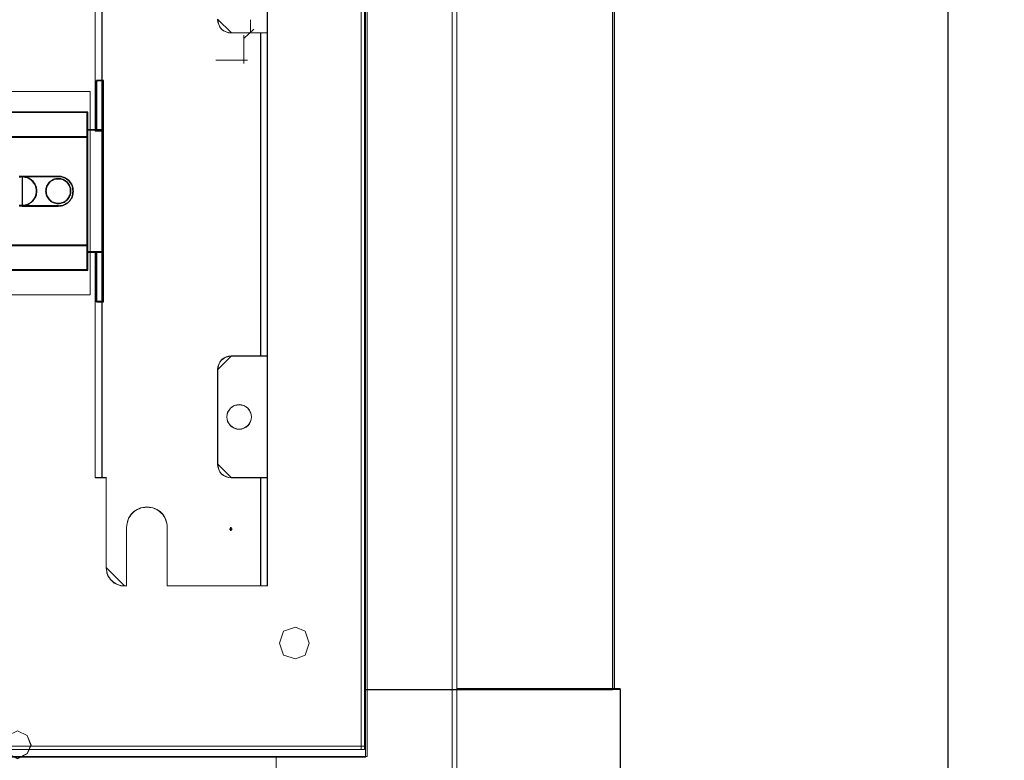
# Model space of a CAD drawing. Header units: millimetres. Extents: x -1290 to 1795, y -4192 to -1311.
# Tile 773 of 1056: x 1521 to 1565, y -2681 to -2649. Entities that reach past the tile are written whole.
import ezdxf

# ---------------------------------------------------------------- set-up
doc = ezdxf.new("R2010")
doc.units = ezdxf.units.MM
doc.layers.add('$EL_istn', color=7, linetype='Continuous', lineweight=15)
doc.layers.add('Aparatura', color=7, linetype='Continuous', lineweight=13)
doc.layers.add('30', color=7, linetype='Continuous')
doc.layers.add('51', color=7, linetype='Continuous')
doc.styles.get("Standard").update_dxf_attribs({"font": 'ARIALN.TTF', "width": 0.8})
doc.dimstyles.new('100', dxfattribs={"dimtxt": 15, "dimasz": 10, "dimexe": 1.25, "dimexo": 0.625, "dimtad": 1, "dimdec": 0, "dimtxsty": 'Standard', "dimblk": 'OBLIQUE', "dimcen": 2.5, "dimadec": 0, "dimazin": 0, "dimtfac": 1, "dimtdec": 0, "dimtmove": 0, "dimatfit": 3, "dimldrblk": 'NONE', "dimfxl": 1, "dimarcsym": 0})

# ---------------------------------------------------------------- blocks, each defined once
blk = doc.blocks.new('*U369')
at = {"layer": '51', "color": 254}
for points in [[(580.56356, -798.91043), (580.56356, -799.714751), (580.56356, -798.91043)], [(580.286061, -799.309), (580.84643, -799.309), (580.286061, -799.309)]]:
    blk.add_lwpolyline(points, close=True, dxfattribs=at)
blk = doc.blocks.new('*U370')
at = {"layer": '30', "color": 7}
for points in [[(550.756595, -710.887572), (550.756595, -699.795844), (550.756595, -710.887572)], [(550.756595, -710.887572), (550.756595, -699.795844), (550.756595, -710.887572)], [(550.756595, -710.887572), (552.351766, -710.887572), (552.351766, -699.795844), (550.756595, -699.795844), (550.756595, -710.887572)], [(550.799562, -710.844483), (552.308799, -710.844483), (552.308799, -699.838933), (550.799562, -699.838933), (550.799562, -710.844483)], [(552.264041, -710.887572), (552.264041, -699.795844), (552.264041, -710.887572)], [(552.264041, -710.887572), (552.264041, -699.795844), (552.264041, -710.887572)], [(117.158256, -706.821084), (548.842747, -706.821084), (117.158256, -706.821084)], [(548.842747, -706.821084), (117.158256, -706.821084), (117.158256, -709.385785), (117.158256, -710.863276), (117.158256, -712.424399), (548.842747, -712.424399), (548.842747, -710.863276), (548.842747, -709.385785), (548.842747, -706.821084)], [(548.755022, -706.821084), (548.755022, -709.433331), (548.755022, -706.821084)], [(548.755022, -712.424399), (548.755022, -709.345358), (548.755022, -712.424399)], [(552.351766, -710.799599), (548.755022, -710.799599), (552.351766, -710.799599)], [(548.755022, -713.855503), (548.755022, -734.916459), (548.755022, -736.430645), (548.755022, -737.88977), (550.80629, -737.88977), (552.351766, -737.88977), (552.351766, -710.799599), (550.80629, -710.799599), (548.755022, -710.799599), (548.755022, -712.341316), (548.755022, -713.855503)], [(548.79799, -713.88887), (548.79799, -734.882829), (548.79799, -736.392198), (548.79799, -737.846682), (550.800248, -737.846682), (552.308799, -737.846682), (552.308799, -710.842688), (550.800248, -710.842688), (548.79799, -710.842688), (548.79799, -712.3795), (548.79799, -713.88887)], [(552.264041, -710.799599), (552.264041, -737.88977), (552.264041, -710.799599)], [(117.158256, -712.336426), (548.842747, -712.336426), (117.158256, -712.336426)], [(548.842747, -712.336426), (117.158256, -712.336426), (117.158256, -713.851227), (117.158256, -734.920729), (117.158256, -736.435529), (548.842747, -736.435529), (548.842747, -734.920729), (548.842747, -713.851227), (548.842747, -712.336426)], [(548.755022, -713.9325), (548.755022, -712.336426), (548.755022, -713.9325)], [(548.755022, -713.844528), (548.755022, -734.925633), (548.755022, -713.844528)], [(534.27853, -721.090597), (542.343902, -721.090597), (534.27853, -721.090597)], [(545.05802, -724.344685), (545.030166, -724.065763), (545.002311, -723.786841), (544.918748, -723.535811), (544.835185, -723.284782), (544.723767, -723.033752), (544.584495, -722.810615), (544.417369, -722.587477), (544.250242, -722.392232), (544.055262, -722.224879), (543.832426, -722.057526), (543.609591, -721.918065), (543.386756, -721.806496), (543.136066, -721.722819), (542.857522, -721.667035), (542.606833, -721.611251), (542.300434, -721.611251), (542.02189, -721.611251), (541.771201, -721.667035), (541.492657, -721.722819), (541.241967, -721.806496), (541.019132, -721.918065), (540.768442, -722.057526), (540.573461, -722.224879), (540.37848, -722.392232), (540.211354, -722.587477), (540.044228, -722.810615), (539.904956, -723.033752), (539.793538, -723.284782), (539.68212, -723.535811), (539.626412, -723.786841), (539.598557, -724.065763), (539.570703, -724.344685), (539.598557, -724.623606), (539.626412, -724.902528), (539.68212, -725.153558), (539.793538, -725.404588), (539.904956, -725.655617), (540.044228, -725.878755), (540.211354, -726.101892), (540.37848, -726.297138), (540.573461, -726.464491), (540.768442, -726.631844), (541.019132, -726.771305), (541.241967, -726.882873), (541.492657, -726.96655), (541.771201, -727.022334), (542.02189, -727.078119), (542.300434, -727.078119), (542.606833, -727.078119), (542.857522, -727.022334), (543.136066, -726.96655), (543.386756, -726.882873), (543.609591, -726.771305), (543.832426, -726.631844), (544.055262, -726.464491), (544.250242, -726.297138), (544.417369, -726.101892), (544.584495, -725.878755), (544.723767, -725.655617), (544.835185, -725.404588), (544.918748, -725.153558), (545.002311, -724.902528), (545.030166, -724.623606), (545.05802, -724.344685)], [(539.570703, -724.344685), (539.598557, -724.065763), (539.626412, -723.786841), (539.68212, -723.535811), (539.793538, -723.284782), (539.904956, -723.033752), (540.044228, -722.810615), (540.211354, -722.587477), (540.37848, -722.392232), (540.573461, -722.224879), (540.768442, -722.057526), (541.019132, -721.918065), (541.241967, -721.806496), (541.492657, -721.722819), (541.771201, -721.667035), (542.02189, -721.611251), (542.300434, -721.611251), (542.606833, -721.611251), (542.857522, -721.667035), (543.136066, -721.722819), (543.386756, -721.806496), (543.609591, -721.918065), (543.832426, -722.057526), (544.055262, -722.224879), (544.250242, -722.392232), (544.417369, -722.587477), (544.584495, -722.810615), (544.723767, -723.033752), (544.835185, -723.284782), (544.918748, -723.535811), (545.002311, -723.786841), (545.030166, -724.065763), (545.05802, -724.344685), (545.030166, -724.623606), (545.002311, -724.902528), (544.918748, -725.153558), (544.835185, -725.404588), (544.723767, -725.655617), (544.584495, -725.878755), (544.417369, -726.101892), (544.250242, -726.297138), (544.055262, -726.464491), (543.832426, -726.631844), (543.609591, -726.771305), (543.386756, -726.882873), (543.136066, -726.96655), (542.857522, -727.022334), (542.606833, -727.078119), (542.300434, -727.078119), (542.02189, -727.078119), (541.771201, -727.022334), (541.492657, -726.96655), (541.241967, -726.882873), (541.019132, -726.771305), (540.768442, -726.631844), (540.573461, -726.464491), (540.37848, -726.297138), (540.211354, -726.101892), (540.044228, -725.878755), (539.904956, -725.655617), (539.793538, -725.404588), (539.68212, -725.153558), (539.626412, -724.902528), (539.598557, -724.623606), (539.570703, -724.344685)], [(542.343902, -727.593387), (534.27853, -727.593387), (542.343902, -727.593387)], [(548.755022, -736.435529), (548.755022, -734.83766), (548.755022, -736.435529)], [(117.158256, -736.347557), (548.842747, -736.347557), (117.158256, -736.347557)], [(548.842747, -736.347557), (117.158256, -736.347557), (117.158256, -737.825299), (117.158256, -739.386687), (117.158256, -741.923942), (548.842747, -741.923942), (548.842747, -739.386687), (548.842747, -737.825299), (548.842747, -736.347557)], [(548.79978, -736.390645), (117.201224, -736.390645), (117.201224, -737.84555), (117.201224, -739.382809), (117.201224, -741.880853), (548.79978, -741.880853), (548.79978, -739.382809), (548.79978, -737.84555), (548.79978, -736.390645)], [(548.755022, -739.426597), (548.755022, -736.347557), (548.755022, -739.426597)], [(548.755022, -737.801798), (552.351766, -737.801798), (548.755022, -737.801798)], [(550.756595, -737.801798), (550.756595, -748.893525), (550.756595, -737.801798)], [(552.351766, -737.801798), (550.756595, -737.801798), (550.756595, -748.893525), (552.351766, -748.893525), (552.351766, -737.801798)], [(552.308799, -737.844886), (550.799562, -737.844886), (550.799562, -748.850437), (552.308799, -748.850437), (552.308799, -737.844886)], [(552.264041, -737.801798), (552.264041, -748.893525), (552.264041, -737.801798)], [(552.264041, -737.801798), (552.264041, -748.893525), (552.264041, -737.801798)], [(548.755022, -739.338625), (548.755022, -741.923942), (548.755022, -739.338625)], [(117.158256, -741.835969), (548.842747, -741.835969), (117.158256, -741.835969)]]:
    blk.add_lwpolyline(points, close=True, dxfattribs=at)
at = {"layer": '30', "color": 59}
for points in [[(552.351766, -699.795844), (550.756595, -699.795844), (552.351766, -699.795844)], [(548.79978, -706.862377), (117.201224, -706.862377), (117.201224, -709.388456), (117.201224, -710.843697), (117.201224, -712.38131), (548.79978, -712.38131), (548.79978, -710.843697), (548.79978, -709.388456), (548.79978, -706.862377)], [(550.756595, -748.805553), (552.351766, -748.805553), (550.756595, -748.805553)]]:
    blk.add_lwpolyline(points, close=True, dxfattribs=at)
at = {"layer": '30', "color": 7}
for points in [[(533.718838, -727.597932), (533.915878, -727.65355), (534.141066, -727.65355), (534.366255, -727.681359), (534.366255, -721.090597), (534.366255, -721.090597), (534.141066, -721.090597), (533.915878, -721.118406), (533.718838, -721.146215)], [(533.664157, -721.146215), (533.85721, -721.118406), (534.077842, -721.090597), (534.298474, -721.090597), (542.323958, -721.090597), (542.682485, -721.090597), (542.985853, -721.146215), (543.316801, -721.229642), (543.62017, -721.340879), (543.89596, -721.479924), (544.17175, -721.646779), (544.41996, -721.841443), (544.640592, -722.036107), (544.861224, -722.286389), (545.054277, -722.536671), (545.219751, -722.814762), (545.357646, -723.092854), (545.467962, -723.398754), (545.52312, -723.704654), (545.578278, -724.038364), (545.605857, -724.372073), (545.578278, -724.705783), (545.52312, -725.039492), (545.467962, -725.345393), (545.357646, -725.651293), (545.219751, -725.957193), (545.054277, -726.207476), (544.861224, -726.485567), (544.640592, -726.70804), (544.41996, -726.930513), (544.17175, -727.097368), (543.89596, -727.264222), (543.62017, -727.403268), (543.316801, -727.514504), (542.985853, -727.597932), (542.682485, -727.65355), (542.323958, -727.681359), (534.298474, -727.681359), (534.298474, -727.681359), (534.077842, -727.65355), (533.85721, -727.65355), (533.664157, -727.597932)], [(533.664157, -727.597932), (533.85721, -727.65355), (534.077842, -727.65355), (534.298474, -727.681359), (542.323958, -727.681359), (542.682485, -727.65355), (542.985853, -727.597932), (543.316801, -727.514504), (543.62017, -727.403268), (543.89596, -727.264222), (544.17175, -727.097368), (544.41996, -726.930513), (544.640592, -726.70804), (544.861224, -726.485567), (545.054277, -726.207476), (545.219751, -725.957193), (545.357646, -725.651293), (545.467962, -725.345393), (545.52312, -725.039492), (545.578278, -724.705783), (545.605857, -724.372073), (545.578278, -724.038364), (545.52312, -723.704654), (545.467962, -723.398754), (545.357646, -723.092854), (545.219751, -722.814762), (545.054277, -722.536671), (544.861224, -722.286389), (544.640592, -722.036107), (544.41996, -721.841443), (544.17175, -721.646779), (543.89596, -721.479924), (543.62017, -721.340879), (543.316801, -721.229642), (542.985853, -721.146215), (542.682485, -721.090597), (542.323958, -721.090597), (534.298474, -721.090597), (534.298474, -721.090597), (534.077842, -721.090597), (533.85721, -721.118406), (533.664157, -721.146215)], [(533.683071, -727.459656), (533.988833, -727.515296), (534.322392, -727.543117), (534.655952, -727.515296), (534.961714, -727.459656), (535.267477, -727.404015), (535.573239, -727.292734), (535.851205, -727.153633), (536.101375, -726.986711), (536.351544, -726.81979), (536.573917, -726.597228), (536.768493, -726.374666), (536.963069, -726.124283), (537.129849, -725.873901), (537.268832, -725.595699), (537.380018, -725.289676), (537.435611, -724.983653), (537.491204, -724.67763), (537.519001, -724.343787), (537.519001, -724.343787), (537.491204, -724.009944), (537.435611, -723.703921), (537.380018, -723.397898), (537.268832, -723.091875), (537.129849, -722.813673), (536.963069, -722.56329), (536.768493, -722.312908), (536.573917, -722.090346), (536.351544, -721.867784), (536.101375, -721.700862), (535.851205, -721.533941), (535.573239, -721.39484), (535.267477, -721.283559), (534.961714, -721.227918), (534.655952, -721.172278), (534.322392, -721.144457), (533.988833, -721.172278), (533.683071, -721.227918)], [(533.683071, -727.459656), (533.988833, -727.515296), (534.322392, -727.543117), (534.655952, -727.515296), (534.961714, -727.459656), (535.267477, -727.404015), (535.573239, -727.292734), (535.851205, -727.153633), (536.101375, -726.986711), (536.351544, -726.81979), (536.573917, -726.597228), (536.768493, -726.374666), (536.963069, -726.124283), (537.129849, -725.873901), (537.268832, -725.595699), (537.380018, -725.289676), (537.435611, -724.983653), (537.491204, -724.67763), (537.519001, -724.343787), (537.491204, -724.009944), (537.435611, -723.703921), (537.380018, -723.397898), (537.268832, -723.091875), (537.129849, -722.813673), (536.963069, -722.56329), (536.768493, -722.312908), (536.573917, -722.090346), (536.351544, -721.867784), (536.101375, -721.700862), (535.851205, -721.533941), (535.573239, -721.39484), (535.267477, -721.283559), (534.961714, -721.227918), (534.655952, -721.172278), (534.322392, -721.144457), (534.322392, -721.144457), (533.988833, -721.172278), (533.683071, -721.227918)], [(533.683071, -721.227918), (533.988833, -721.172278), (534.322392, -721.144457), (534.322392, -721.144457), (534.655952, -721.172278), (534.961714, -721.227918), (535.267477, -721.283559), (535.573239, -721.39484), (535.851205, -721.533941), (536.101375, -721.700862), (536.351544, -721.867784), (536.573917, -722.090346), (536.768493, -722.312908), (536.963069, -722.56329), (537.129849, -722.813673), (537.268832, -723.091875), (537.380018, -723.397898), (537.435611, -723.703921), (537.491204, -724.009944), (537.519001, -724.343787), (537.491204, -724.67763), (537.435611, -724.983653), (537.380018, -725.289676), (537.268832, -725.595699), (537.129849, -725.873901), (536.963069, -726.124283), (536.768493, -726.374666), (536.573917, -726.597228), (536.351544, -726.81979), (536.101375, -726.986711), (535.851205, -727.153633), (535.573239, -727.292734), (535.267477, -727.404015), (534.961714, -727.459656), (534.655952, -727.515296), (534.322392, -727.543117), (533.988833, -727.515296), (533.683071, -727.459656)], [(533.691664, -727.417691), (533.993317, -727.472582), (534.322392, -727.500028), (534.651468, -727.472582), (534.953121, -727.417691), (535.254773, -727.3628), (535.556426, -727.253018), (535.830655, -727.11579), (536.077462, -726.951117), (536.324269, -726.786443), (536.543653, -726.566878), (536.735613, -726.347314), (536.927574, -726.100304), (537.092112, -725.853294), (537.229227, -725.578838), (537.338919, -725.276936), (537.393764, -724.975035), (537.44861, -724.673134), (537.476033, -724.343787), (537.44861, -724.01444), (537.393764, -723.712539), (537.338919, -723.410637), (537.229227, -723.108736), (537.092112, -722.83428), (536.927574, -722.58727), (536.735613, -722.34026), (536.543653, -722.120695), (536.324269, -721.901131), (536.077462, -721.736457), (535.830655, -721.571784), (535.556426, -721.434556), (535.254773, -721.324774), (534.953121, -721.269883), (534.651468, -721.214992), (534.322392, -721.187546), (534.322392, -721.187546), (533.993317, -721.214992), (533.691664, -721.269883)]]:
    blk.add_lwpolyline(points, dxfattribs=at)
blk = doc.blocks.new('_Oblique')
at = {"color": 0, "linetype": 'ByBlock', "lineweight": -2}
blk.add_line((-0.5, -0.5), (0.5, 0.5), dxfattribs=at)
blk = doc.blocks.new('*D371')
at = {"layer": '$EL_istn', "color": 0, "linetype": 'Continuous', "lineweight": -2, "ltscale": 0.1}
for p, q in [((1539.231, -2500.055), (1563.455, -2500.055)), ((1562.205, -2500.055), (1562.205, -2692.454)), ((1540.632, -2692.454), (1563.455, -2692.454))]:
    blk.add_line(p, q, dxfattribs=at)
at = {"layer": 'Defpoints', "color": 0}
for p in [(1538.606, -2500.055), (1540.007, -2692.454), (1562.205, -2692.454)]:
    blk.add_point(p, dxfattribs=at)
at = {"layer": '$EL_istn', "color": 0, "linetype": 'ByBlock', "lineweight": -2, "xscale": 5, "yscale": 5, "zscale": 5}
for p, rotation in [((1562.205, -2500.055), 90), ((1562.205, -2692.454), 270)]:
    blk.add_blockref('_Oblique', p, dxfattribs=dict(at, rotation=rotation))
at = {"layer": '$EL_istn', "color": 0, "lineweight": 5, "insert": (1557.496, -2596.254), "char_height": 8, "attachment_point": 5, "rotation": 90}
blk.add_mtext('962', dxfattribs=at)
blk = doc.blocks.new('_None')

msp = doc.modelspace()

# ---------------------------------------------------------------- linework, layer by layer
at = {"layer": 'Aparatura', "color": 7, "lineweight": 13}
for points in [[(1414.284, -2691.042), (1414.284, -2678.186), (1414.548, -2678.186), (1414.548, -2678.186), (1414.548, -2514.25), (1414.284, -2514.25), (1414.284, -2501.443), (1414.717, -2500.421), (1415.679, -2500.048), (1429.49, -2500.048), (1429.49, -2500.313), (1532.466, -2500.313), (1532.466, -2500.048), (1546.277, -2500.048), (1547.239, -2500.421), (1547.672, -2501.443), (1547.672, -2514.25), (1547.408, -2514.25), (1547.408, -2678.186), (1547.672, -2678.186), (1547.672, -2691.042)], [(1414.284, -2691.042), (1414.284, -2678.186), (1414.548, -2678.186), (1414.548, -2678.186), (1414.548, -2514.25), (1414.284, -2514.25), (1414.284, -2501.443), (1414.717, -2500.421), (1415.679, -2500.048), (1429.49, -2500.048), (1429.49, -2500.313), (1532.466, -2500.313), (1532.466, -2500.048), (1546.277, -2500.048), (1547.239, -2500.421), (1547.672, -2501.443), (1547.672, -2514.25), (1547.408, -2514.25), (1547.408, -2678.186), (1547.672, -2678.186), (1547.672, -2691.042)], [(1414.29, -2691.036), (1414.29, -2678.181), (1414.555, -2678.181), (1414.555, -2678.181), (1414.555, -2514.256), (1414.29, -2514.256), (1414.29, -2501.449), (1414.723, -2500.427), (1415.686, -2500.055), (1429.495, -2500.055), (1429.495, -2500.319), (1532.461, -2500.319), (1532.461, -2500.055), (1546.271, -2500.055), (1547.233, -2500.427), (1547.666, -2501.449), (1547.666, -2514.256), (1547.401, -2514.256), (1547.401, -2678.181), (1547.666, -2678.181), (1547.666, -2691.036)], [(1536.375, -2681.223), (1536.375, -2511.346)], [(1536.436, -2511.287), (1536.436, -2681.198)], [(1536.171, -2511.444), (1536.171, -2680.884)], [(1547.329, -2678.229), (1547.329, -2514.352)], [(1524.672, -2632.97), (1524.672, -2649.349), (1524.672, -2649.554), (1524.672, -2651.249), (1524.672, -2653.45), (1524.672, -2658.838), (1524.672, -2661.039), (1524.672, -2662.939), (1524.672, -2668.23), (1524.672, -2668.831), (1524.769, -2668.831), (1524.865, -2668.831), (1524.865, -2672.824), (1524.877, -2672.908), (1524.889, -2672.98), (1524.901, -2673.065), (1524.925, -2673.137), (1524.961, -2673.209), (1525.01, -2673.269), (1525.046, -2673.341), (1525.106, -2673.389), (1525.166, -2673.449), (1525.226, -2673.498), (1525.299, -2673.534), (1525.359, -2673.57), (1525.443, -2673.594), (1525.516, -2673.618), (1525.588, -2673.63), (1525.672, -2673.63), (1525.769, -2673.63), (1525.769, -2671.032), (1525.781, -2670.936), (1525.793, -2670.852), (1525.817, -2670.768), (1525.841, -2670.683), (1525.877, -2670.599), (1525.925, -2670.527), (1525.974, -2670.455), (1526.034, -2670.395), (1526.094, -2670.335), (1526.166, -2670.287), (1526.239, -2670.238), (1526.323, -2670.202), (1526.407, -2670.166), (1526.492, -2670.154), (1526.576, -2670.142), (1526.673, -2670.13), (1526.769, -2670.142), (1526.853, -2670.154), (1526.938, -2670.166), (1527.022, -2670.202), (1527.106, -2670.238), (1527.179, -2670.287), (1527.251, -2670.335), (1527.311, -2670.395), (1527.372, -2670.455), (1527.42, -2670.527), (1527.468, -2670.599), (1527.504, -2670.683), (1527.528, -2670.768), (1527.552, -2670.852), (1527.564, -2670.936), (1527.576, -2671.032), (1527.576, -2673.63), (1531.614, -2673.63), (1531.722, -2673.63), (1531.722, -2673.029), (1531.722, -2673.029), (1531.722, -2668.831), (1531.614, -2668.831), (1530.42, -2668.831), (1530.3, -2668.819), (1530.192, -2668.783), (1530.083, -2668.735), (1529.987, -2668.663), (1529.914, -2668.567), (1529.866, -2668.459), (1529.83, -2668.35), (1529.818, -2668.23), (1529.818, -2664.033), (1529.83, -2663.925), (1529.866, -2663.805), (1529.914, -2663.708), (1529.987, -2663.612), (1530.083, -2663.54), (1530.192, -2663.48), (1530.3, -2663.444), (1530.42, -2663.432), (1531.614, -2663.432), (1531.722, -2663.432), (1531.722, -2649.097), (1531.614, -2649.097), (1530.42, -2649.097), (1530.3, -2649.085), (1530.192, -2649.049), (1530.083, -2649.001), (1529.987, -2648.928), (1529.914, -2648.832), (1529.866, -2648.724), (1529.83, -2648.616), (1529.818, -2648.495)], [(1524.679, -2632.967), (1524.679, -2649.345), (1524.679, -2649.549), (1524.679, -2651.245), (1524.679, -2653.445), (1524.679, -2658.833), (1524.679, -2661.033), (1524.679, -2662.933), (1524.679, -2668.224), (1524.679, -2668.825), (1524.775, -2668.825), (1524.871, -2668.825), (1524.871, -2672.818), (1524.883, -2672.902), (1524.895, -2672.974), (1524.907, -2673.058), (1524.931, -2673.13), (1524.967, -2673.202), (1525.015, -2673.263), (1525.051, -2673.335), (1525.112, -2673.383), (1525.172, -2673.443), (1525.232, -2673.491), (1525.304, -2673.527), (1525.364, -2673.563), (1525.448, -2673.587), (1525.521, -2673.611), (1525.593, -2673.623), (1525.677, -2673.623), (1525.773, -2673.623), (1525.773, -2671.026), (1525.785, -2670.93), (1525.797, -2670.846), (1525.821, -2670.761), (1525.845, -2670.677), (1525.881, -2670.593), (1525.93, -2670.521), (1525.978, -2670.449), (1526.038, -2670.389), (1526.098, -2670.328), (1526.17, -2670.28), (1526.242, -2670.232), (1526.327, -2670.196), (1526.411, -2670.16), (1526.495, -2670.148), (1526.579, -2670.136), (1526.675, -2670.124), (1526.772, -2670.136), (1526.856, -2670.148), (1526.94, -2670.16), (1527.024, -2670.196), (1527.108, -2670.232), (1527.181, -2670.28), (1527.253, -2670.328), (1527.313, -2670.389), (1527.373, -2670.449), (1527.421, -2670.521), (1527.469, -2670.593), (1527.505, -2670.677), (1527.529, -2670.761), (1527.554, -2670.846), (1527.566, -2670.93), (1527.578, -2671.026), (1527.578, -2673.623), (1531.607, -2673.623), (1531.716, -2673.623), (1531.716, -2673.022), (1531.716, -2673.022), (1531.716, -2668.825), (1531.607, -2668.825), (1530.416, -2668.825), (1530.296, -2668.813), (1530.188, -2668.777), (1530.08, -2668.729), (1529.983, -2668.657), (1529.911, -2668.561), (1529.863, -2668.453), (1529.827, -2668.344), (1529.815, -2668.224), (1529.815, -2664.027), (1529.827, -2663.919), (1529.863, -2663.799), (1529.911, -2663.703), (1529.983, -2663.607), (1530.08, -2663.534), (1530.188, -2663.474), (1530.296, -2663.438), (1530.416, -2663.426), (1531.607, -2663.426), (1531.716, -2663.426), (1531.716, -2649.092), (1531.607, -2649.092), (1530.416, -2649.092), (1530.296, -2649.08), (1530.188, -2649.044), (1530.08, -2648.996), (1529.983, -2648.924), (1529.911, -2648.828), (1529.863, -2648.72), (1529.827, -2648.611), (1529.815, -2648.491)], [(1529.809, -2648.497), (1529.821, -2648.617), (1529.857, -2648.726), (1529.905, -2648.834), (1529.978, -2648.93), (1530.075, -2649.002), (1530.184, -2649.051), (1530.293, -2649.087), (1530.414, -2649.099), (1531.611, -2649.099), (1531.72, -2649.099), (1532.023, -2649.099), (1532.023, -2633.465)], [(1531.264, -2648.52), (1531.264, -2649.083)], [(1530.978, -2649.347), (1531.413, -2648.933)], [(1530.978, -2649.633), (1530.978, -2649.198)], [(1530.978, -2649.484), (1530.978, -2649.771)], [(1530.978, -2649.622), (1530.978, -2650.046)], [(1530.978, -2650.321), (1530.978, -2649.897)], [(1530.978, -2650.459), (1530.978, -2650.172)], [(1529.737, -2650.31), (1531.127, -2650.31)], [(1437.795, -2660.713), (1437.795, -2651.697), (1524.161, -2651.697), (1524.161, -2660.713)], [(1437.795, -2660.713), (1524.161, -2660.713)], [(1536.171, -2669.446), (1536.171, -2680.884)], [(1536.375, -2678.228), (1546.259, -2678.228)], [(1546.259, -2678.228), (1547.678, -2678.228)], [(1547.678, -2678.228), (1547.678, -2691.023)], [(1536.321, -2680.735), (1425.635, -2680.735)], [(1535.346, -2680.735), (1535.111, -2680.735)], [(1536.436, -2681.198), (1425.52, -2681.198)], [(1425.58, -2681.223), (1536.376, -2681.223)], [(1532.408, -2681.223), (1532.408, -2691.023)]]:
    msp.add_lwpolyline(points, dxfattribs=at)
for points in [[(1540.213, -2685.583), (1540.213, -2506.854), (1540.213, -2685.583)], [(1540.418, -2685.583), (1540.418, -2506.854), (1540.418, -2685.583)], [(1536.436, -2511.287), (1426.667, -2511.287), (1426.582, -2511.287), (1425.52, -2511.287), (1425.52, -2681.198), (1536.436, -2681.198), (1536.436, -2511.287)], [(1425.635, -2680.884), (1535.26, -2680.884), (1535.344, -2680.884), (1536.321, -2680.884), (1536.321, -2511.444), (1425.635, -2511.444), (1425.635, -2680.884)], [(1536.375, -2514.352), (1536.375, -2678.229), (1546.259, -2678.229), (1547.329, -2678.229), (1547.329, -2514.352), (1546.259, -2514.352), (1536.375, -2514.352)], [(1536.375, -2514.352), (1536.375, -2678.229), (1546.259, -2678.229), (1547.329, -2678.229), (1547.329, -2514.352), (1546.259, -2514.352), (1536.375, -2514.352)], [(1547.394, -2678.187), (1547.394, -2514.25), (1547.394, -2678.187)], [(1524.685, -2649.349), (1524.685, -2632.962), (1524.685, -2632.77), (1524.685, -2628.872), (1524.371, -2628.872), (1524.371, -2632.77), (1524.371, -2632.962), (1524.371, -2649.349), (1524.371, -2649.554), (1524.371, -2651.25), (1524.371, -2653.452), (1524.685, -2653.452), (1524.685, -2651.25), (1524.685, -2649.554), (1524.685, -2649.349)], [(1524.679, -2649.345), (1524.679, -2632.967), (1524.679, -2632.774), (1524.679, -2628.878), (1524.378, -2628.878), (1524.378, -2632.774), (1524.378, -2632.967), (1524.378, -2649.345), (1524.378, -2649.549), (1524.378, -2651.245), (1524.378, -2653.445), (1524.679, -2653.445), (1524.679, -2651.245), (1524.679, -2649.549), (1524.679, -2649.345)], [(1524.371, -2649.351), (1524.371, -2632.96), (1524.371, -2649.351)], [(1524.672, -2649.351), (1524.672, -2632.96), (1524.672, -2649.351)], [(1532.01, -2633.213), (1532.01, -2649.099), (1532.01, -2633.213)], [(1529.809, -2648.484), (1529.821, -2648.607), (1529.858, -2648.718), (1529.907, -2648.828), (1529.981, -2648.927), (1530.079, -2649), (1530.189, -2649.05), (1530.3, -2649.086), (1530.423, -2649.099), (1529.809, -2648.484)], [(1524.371, -2649.338), (1524.371, -2649.556), (1524.371, -2649.338)], [(1524.672, -2649.338), (1524.672, -2649.556), (1524.672, -2649.338)], [(1530.41, -2649.085), (1531.614, -2649.085), (1530.41, -2649.085)], [(1532.023, -2649.085), (1531.601, -2649.085), (1532.023, -2649.085)], [(1531.709, -2649.085), (1531.709, -2663.433), (1531.709, -2649.085)], [(1531.709, -2649.085), (1531.709, -2663.433), (1532.023, -2663.433), (1532.023, -2649.085), (1531.709, -2649.085)], [(1531.715, -2649.092), (1531.715, -2663.426), (1532.016, -2663.426), (1532.016, -2649.092), (1531.715, -2649.092)], [(1532.01, -2649.085), (1532.01, -2663.433), (1532.01, -2649.085)], [(1524.371, -2649.543), (1524.371, -2651.251), (1524.371, -2649.543)], [(1524.672, -2649.543), (1524.672, -2651.251), (1524.672, -2649.543)], [(1524.371, -2653.452), (1524.371, -2651.238), (1524.371, -2653.452)], [(1524.371, -2653.452), (1524.371, -2651.238), (1524.371, -2653.452)], [(1524.672, -2653.452), (1524.672, -2651.238), (1524.672, -2653.452)], [(1524.672, -2653.452), (1524.672, -2651.238), (1524.672, -2653.452)], [(1437.795, -2651.697), (1524.161, -2651.697), (1524.161, -2660.713), (1437.795, -2660.713), (1437.795, -2651.697)], [(1524.371, -2658.826), (1524.371, -2662.735), (1524.371, -2658.826)], [(1524.371, -2658.826), (1524.371, -2661.04), (1524.371, -2658.826)], [(1524.685, -2662.932), (1524.685, -2661.029), (1524.685, -2658.826), (1524.371, -2658.826), (1524.371, -2662.727), (1524.371, -2662.932), (1524.371, -2668.23), (1524.371, -2668.832), (1524.685, -2668.832), (1524.685, -2668.23), (1524.685, -2662.932)], [(1524.679, -2662.933), (1524.679, -2661.033), (1524.679, -2658.832), (1524.378, -2658.832), (1524.378, -2662.728), (1524.378, -2662.933), (1524.378, -2668.224), (1524.378, -2668.825), (1524.679, -2668.825), (1524.679, -2668.224), (1524.679, -2662.933)], [(1524.672, -2658.826), (1524.672, -2661.04), (1524.672, -2658.826)], [(1524.672, -2658.826), (1524.672, -2661.04), (1524.672, -2658.826)], [(1524.672, -2661.026), (1524.672, -2662.94), (1524.672, -2661.026)], [(1524.371, -2662.722), (1524.371, -2662.94), (1524.371, -2662.722)], [(1524.371, -2668.23), (1524.371, -2662.926), (1524.371, -2668.23)], [(1524.672, -2668.23), (1524.672, -2662.926), (1524.672, -2668.23)], [(1530.423, -2663.419), (1530.3, -2663.432), (1530.189, -2663.468), (1530.079, -2663.53), (1529.981, -2663.604), (1529.907, -2663.702), (1529.858, -2663.8), (1529.821, -2663.923), (1529.809, -2664.034), (1530.423, -2663.419)], [(1529.978, -2663.6), (1529.905, -2663.696), (1529.857, -2663.793), (1529.821, -2663.913), (1529.809, -2664.022), (1529.809, -2668.229), (1529.821, -2668.349), (1529.857, -2668.458), (1529.905, -2668.566), (1529.978, -2668.663), (1530.075, -2668.735), (1530.184, -2668.783), (1530.293, -2668.819), (1530.414, -2668.832), (1531.611, -2668.832), (1531.72, -2668.832), (1532.023, -2668.832), (1532.023, -2663.419), (1531.72, -2663.419), (1531.611, -2663.419), (1530.414, -2663.419), (1530.293, -2663.431), (1530.184, -2663.467), (1530.075, -2663.528), (1529.978, -2663.6)], [(1531.614, -2663.419), (1530.41, -2663.419), (1531.614, -2663.419)], [(1531.601, -2663.419), (1532.023, -2663.419), (1531.601, -2663.419)], [(1532.01, -2663.419), (1532.01, -2668.832), (1532.01, -2663.419)], [(1529.809, -2664.021), (1529.809, -2668.23), (1529.809, -2664.021)], [(1531.313, -2666.131), (1531.301, -2666.022), (1531.264, -2665.912), (1531.216, -2665.827), (1531.155, -2665.742), (1531.07, -2665.681), (1530.972, -2665.62), (1530.875, -2665.596), (1530.765, -2665.584), (1530.656, -2665.596), (1530.546, -2665.62), (1530.461, -2665.681), (1530.376, -2665.742), (1530.315, -2665.827), (1530.254, -2665.912), (1530.23, -2666.022), (1530.217, -2666.131), (1530.23, -2666.241), (1530.254, -2666.338), (1530.315, -2666.436), (1530.376, -2666.521), (1530.461, -2666.582), (1530.546, -2666.631), (1530.656, -2666.667), (1530.765, -2666.679), (1530.875, -2666.667), (1530.972, -2666.631), (1531.07, -2666.582), (1531.155, -2666.521), (1531.216, -2666.436), (1531.264, -2666.338), (1531.301, -2666.241), (1531.313, -2666.131)], [(1530.765, -2665.584), (1530.656, -2665.596), (1530.546, -2665.62), (1530.461, -2665.681), (1530.376, -2665.742), (1530.315, -2665.827), (1530.254, -2665.912), (1530.23, -2666.022), (1530.217, -2666.131), (1530.23, -2666.241), (1530.254, -2666.338), (1530.315, -2666.436), (1530.376, -2666.521), (1530.461, -2666.582), (1530.546, -2666.631), (1530.656, -2666.667), (1530.765, -2666.679), (1530.875, -2666.667), (1530.972, -2666.631), (1531.07, -2666.582), (1531.155, -2666.521), (1531.216, -2666.436), (1531.264, -2666.338), (1531.301, -2666.241), (1531.313, -2666.131), (1531.301, -2666.022), (1531.264, -2665.912), (1531.216, -2665.827), (1531.155, -2665.742), (1531.07, -2665.681), (1530.972, -2665.62), (1530.875, -2665.596), (1530.765, -2665.584)], [(1530.217, -2666.131), (1530.23, -2666.022), (1530.254, -2665.912), (1530.315, -2665.827), (1530.376, -2665.742), (1530.461, -2665.681), (1530.546, -2665.62), (1530.656, -2665.596), (1530.765, -2665.584), (1530.875, -2665.596), (1530.972, -2665.62), (1531.07, -2665.681), (1531.155, -2665.742), (1531.216, -2665.827), (1531.264, -2665.912), (1531.301, -2666.022), (1531.313, -2666.131), (1531.301, -2666.241), (1531.264, -2666.338), (1531.216, -2666.436), (1531.155, -2666.521), (1531.07, -2666.582), (1530.972, -2666.631), (1530.875, -2666.667), (1530.765, -2666.679), (1530.656, -2666.667), (1530.546, -2666.631), (1530.461, -2666.582), (1530.376, -2666.521), (1530.315, -2666.436), (1530.254, -2666.338), (1530.23, -2666.241), (1530.217, -2666.131)], [(1530.765, -2665.59), (1530.657, -2665.602), (1530.549, -2665.626), (1530.464, -2665.686), (1530.38, -2665.747), (1530.32, -2665.831), (1530.26, -2665.915), (1530.236, -2666.023), (1530.224, -2666.131), (1530.236, -2666.24), (1530.26, -2666.336), (1530.32, -2666.432), (1530.38, -2666.516), (1530.464, -2666.577), (1530.549, -2666.625), (1530.657, -2666.661), (1530.765, -2666.673), (1530.874, -2666.661), (1530.97, -2666.625), (1531.066, -2666.577), (1531.15, -2666.516), (1531.21, -2666.432), (1531.259, -2666.336), (1531.295, -2666.24), (1531.307, -2666.131), (1531.295, -2666.023), (1531.259, -2665.915), (1531.21, -2665.831), (1531.15, -2665.747), (1531.066, -2665.686), (1530.97, -2665.626), (1530.874, -2665.602), (1530.765, -2665.59)], [(1524.371, -2668.218), (1524.371, -2668.832), (1524.371, -2668.218)], [(1524.672, -2668.832), (1524.672, -2668.218), (1524.672, -2668.832)], [(1529.809, -2668.218), (1529.821, -2668.34), (1529.858, -2668.451), (1529.907, -2668.561), (1529.981, -2668.66), (1530.079, -2668.733), (1530.189, -2668.782), (1530.3, -2668.819), (1530.423, -2668.832), (1529.809, -2668.218)], [(1524.685, -2668.819), (1524.371, -2668.819), (1524.685, -2668.819)], [(1524.781, -2668.819), (1524.672, -2668.819), (1524.781, -2668.819)], [(1524.768, -2668.819), (1524.878, -2668.819), (1524.768, -2668.819)], [(1524.864, -2672.824), (1524.864, -2668.819), (1524.864, -2672.824)], [(1530.41, -2668.819), (1531.614, -2668.819), (1530.41, -2668.819)], [(1532.023, -2668.819), (1531.601, -2668.819), (1532.023, -2668.819)], [(1531.709, -2668.819), (1531.709, -2673.028), (1531.709, -2668.819)], [(1531.709, -2668.819), (1531.709, -2673.027), (1531.709, -2673.63), (1532.023, -2673.63), (1532.023, -2673.027), (1532.023, -2668.819), (1531.709, -2668.819)], [(1531.715, -2668.825), (1531.715, -2673.022), (1531.715, -2673.623), (1532.016, -2673.623), (1532.016, -2673.022), (1532.016, -2668.825), (1531.715, -2668.825)], [(1532.01, -2668.819), (1532.01, -2673.028), (1532.01, -2668.819)], [(1525.767, -2673.63), (1525.767, -2671.019), (1525.767, -2673.63)], [(1527.571, -2673.63), (1527.571, -2671.019), (1527.571, -2673.63)], [(1524.864, -2672.811), (1524.877, -2672.896), (1524.889, -2672.97), (1524.901, -2673.055), (1524.926, -2673.129), (1524.962, -2673.202), (1525.011, -2673.263), (1525.048, -2673.336), (1525.109, -2673.385), (1525.17, -2673.446), (1525.231, -2673.495), (1525.305, -2673.532), (1525.366, -2673.569), (1525.451, -2673.593), (1525.525, -2673.618), (1525.598, -2673.63), (1525.684, -2673.63), (1524.864, -2672.811)], [(1531.709, -2673.015), (1531.709, -2673.63), (1531.709, -2673.015)], [(1532.01, -2673.63), (1532.01, -2673.015), (1532.01, -2673.63)], [(1525.78, -2673.617), (1525.67, -2673.617), (1525.78, -2673.617)], [(1531.614, -2673.617), (1527.571, -2673.617), (1531.614, -2673.617)], [(1531.722, -2673.617), (1531.601, -2673.617), (1531.722, -2673.617)], [(1532.023, -2673.617), (1531.709, -2673.617), (1532.023, -2673.617)], [(1533.877, -2676.164), (1533.697, -2675.633), (1533.261, -2675.453), (1532.73, -2675.633), (1532.549, -2676.164), (1532.73, -2676.695), (1533.261, -2676.865), (1533.697, -2676.695), (1533.877, -2676.164)], [(1533.877, -2676.164), (1533.697, -2675.633), (1533.261, -2675.453), (1532.73, -2675.633), (1532.549, -2676.164), (1532.73, -2676.695), (1533.261, -2676.865), (1533.697, -2676.695), (1533.877, -2676.164)], [(1533.261, -2675.453), (1533.697, -2675.633), (1533.877, -2676.164), (1533.697, -2676.695), (1533.261, -2676.865), (1532.73, -2676.695), (1532.549, -2676.164), (1532.73, -2675.633), (1533.261, -2675.453)], [(1540.418, -2678.174), (1546.277, -2678.174), (1540.418, -2678.174)], [(1546.264, -2678.174), (1547.672, -2678.174), (1546.264, -2678.174)], [(1547.659, -2678.174), (1547.659, -2691.042), (1547.659, -2678.174)], [(1546.259, -2678.228), (1536.376, -2678.228), (1536.376, -2681.223), (1532.408, -2681.223), (1532.408, -2691.023), (1532.408, -2692.178), (1532.408, -2692.442), (1546.259, -2692.442), (1547.233, -2691.997), (1547.678, -2691.023), (1547.678, -2678.228), (1547.329, -2678.228), (1546.259, -2678.228)], [(1546.259, -2678.228), (1536.376, -2678.228), (1536.376, -2681.223), (1532.408, -2681.223), (1532.408, -2691.023), (1532.408, -2692.178), (1532.408, -2692.442), (1546.259, -2692.442), (1547.233, -2691.997), (1547.678, -2691.023), (1547.678, -2678.228), (1547.329, -2678.228), (1546.259, -2678.228)], [(1521.534, -2680.694), (1521.363, -2680.257), (1520.938, -2680.05), (1520.5, -2680.257), (1520.342, -2680.694), (1520.5, -2681.071), (1520.938, -2681.29), (1521.363, -2681.071), (1521.534, -2680.694)], [(1521.534, -2680.694), (1521.363, -2680.257), (1520.938, -2680.05), (1520.5, -2680.257), (1520.342, -2680.694), (1520.5, -2681.071), (1520.938, -2681.29), (1521.363, -2681.071), (1521.534, -2680.694)], [(1521.527, -2680.694), (1521.359, -2680.261), (1520.938, -2680.056), (1520.505, -2680.261), (1520.348, -2680.694), (1520.505, -2681.067), (1520.938, -2681.283), (1521.359, -2681.067), (1521.527, -2680.694)], [(1532.408, -2681.223), (1429.548, -2681.223), (1429.548, -2691.023), (1429.548, -2692.178), (1532.408, -2692.178), (1532.408, -2691.023), (1532.408, -2681.223)], [(1532.408, -2681.223), (1429.548, -2681.223), (1429.548, -2691.023), (1429.548, -2692.178), (1532.408, -2692.178), (1532.408, -2691.023), (1532.408, -2681.223)]]:
    msp.add_lwpolyline(points, close=True, dxfattribs=at)

# ---------------------------------------------------------------- block references
at = {"layer": 'Aparatura', "color": 7, "lineweight": 13, "xscale": 0.2, "yscale": 0.2, "zscale": 0.2}
for name in ['*U369', '*U370']:
    msp.add_blockref(name, (1414.278, -2511.242), dxfattribs=at)

# ---------------------------------------------------------------- dimensions: what is measured, and where the dimension line sits
at = {"layer": '$EL_istn', "linetype": 'Continuous', "lineweight": 5, "ltscale": 0.1}
dim = msp.add_linear_dim(base=(1562.205, -2692.454), p1=(1538.606, -2500.055), p2=(1540.007, -2692.454), angle=90, dimstyle='100', override={"dimtxt": 8, "dimasz": 5, "dimlfac": 5, "dimtxsty": 'Standard', "dimldrblk": 'None', "dimfxl": 35}, dxfattribs=at)
dim.commit()
dim.dimension.update_dxf_attribs({"geometry": '*D371', "text_midpoint": (1557.496, -2596.254)})

doc.saveas('drawing.dxf')
